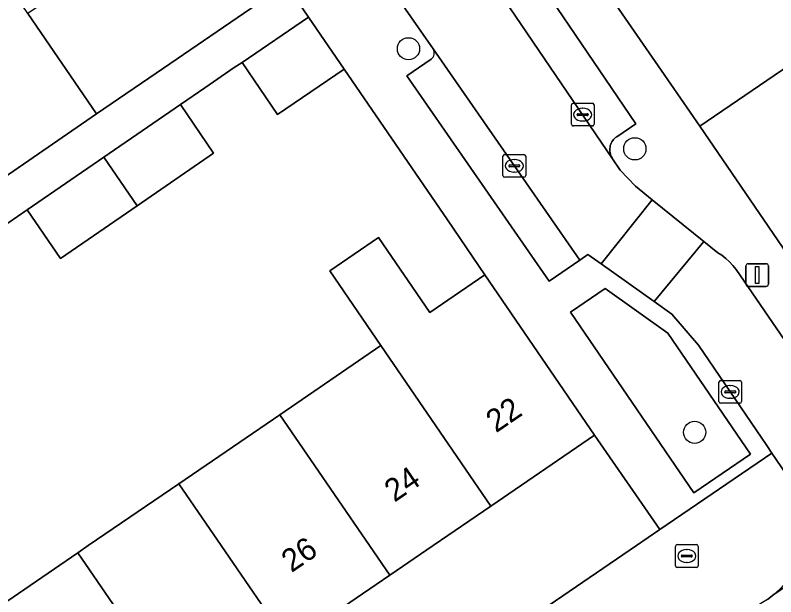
# Model space of a CAD drawing. Extents: x 157445 to 158888, y 383061 to 384688.
# Drawn here: x 158247.86 to 158281.38, y 383747.74 to 383773.38 of the extents above; entities that cross this region are included whole.
import ezdxf

# ---------------------------------------------------------------- set-up
doc = ezdxf.new("R2010")
doc.units = 0
for name, color, linetype in [('IMGEO_Boom', 7, 'Continuous'), ('IMGEO_Brandkraan', 7, 'Continuous'), ('IMGEO_Erf', 7, 'Continuous'), ('IMGEO_Groenvoorziening', 7, 'Continuous'), ('IMGEO_Kolk', 7, 'Continuous'), ('IMGEO_Lichtmast', 7, 'Continuous'), ('IMGEO_Muur', 7, 'Continuous'), ('IMGEO_Pand', 7, 'Continuous'), ('IMGEO_Pand_nummerreeks', 7, 'Continuous'), ('IMGEO_Parkeervlak_open', 7, 'Continuous'), ('IMGEO_Rijbaan_lokaal_open', 7, 'Continuous'), ('IMGEO_Voetpad_open', 7, 'Continuous')]:
    doc.layers.add(name, color=color, linetype=linetype)

msp = doc.modelspace()

# ---------------------------------------------------------------- linework, layer by layer
at = {"layer": 'IMGEO_Boom'}
for centre in [(158265.189, 383771.9), (158275.165, 383767.49), (158277.8, 383754.993)]:
    msp.add_circle(centre, 0.489, dxfattribs=at)
at = {"layer": 'IMGEO_Brandkraan'}
for p, q in [((158276.956, 383749.115), (158276.956, 383749.967)), ((158277.031, 383750.041), (158277.883, 383750.041)), ((158277.444, 383749.821), (158277.469, 383749.821)), ((158277.957, 383749.967), (158277.957, 383749.115)), ((158277.215, 383749.535), (158277.215, 383749.547)), ((158277.653, 383749.498), (158277.255, 383749.498)), ((158277.258, 383749.584), (158277.656, 383749.584)), ((158277.699, 383749.547), (158277.699, 383749.535)), ((158277.467, 383749.261), (158277.442, 383749.261)), ((158277.883, 383749.041), (158277.031, 383749.041))]:
    msp.add_line(p, q, dxfattribs=at)
for points in [[(158276.956, 383749.115), (158276.956, 383749.967)], [(158277.031, 383750.041), (158277.883, 383750.041)], [(158277.957, 383749.967), (158277.957, 383749.115)], [(158277.883, 383749.041), (158277.031, 383749.041)]]:
    msp.add_lwpolyline(points, dxfattribs=at)
for centre, radius, start, end in [((158277.033, 383749.965), 0.0765, 91.552, 178.448), ((158277.033, 383749.965), 0.0765, 91.552, 178.448), ((158277.881, 383749.965), 0.0765, 1.552, 88.448), ((158277.881, 383749.965), 0.0765, 1.552, 88.448), ((158277.255, 383749.544), 0.0403, 85.8775, 175.7526), ((158277.252, 383749.534), 0.0366, 178.938, 274.7102), ((158277.656, 383749.541), 0.043, 264.8664, 352.4533), ((158277.66, 383749.546), 0.0386, 1.7309, 96.639), ((158277.033, 383749.117), 0.0765, 181.552, 268.448), ((158277.033, 383749.117), 0.0765, 181.552, 268.448), ((158277.881, 383749.117), 0.0765, 271.552, 358.448), ((158277.881, 383749.117), 0.0765, 271.552, 358.448)]:
    msp.add_arc(centre, radius, start, end, dxfattribs=at)
for centre, major_axis, ratio, start_param, end_param in [((158277.443, 383749.541), (-0.387, 0.002), 0.722429, 4.712389, 7.853982), ((158277.468, 383749.541), (-0.39, 0.002), 0.717154, 1.570796, 4.712389)]:
    msp.add_ellipse(centre, major_axis=major_axis, ratio=ratio, start_param=start_param, end_param=end_param, dxfattribs=at)
at = {"layer": 'IMGEO_Erf'}
for points in [[(158283.81, 383785.806), (158280.867, 383783.848), (158278.078, 383781.967), (158276.472, 383784.347), (158270.2, 383779.842), (158273.433, 383782.053), (158275.031, 383779.716), (158271.798, 383777.505), (158276.328, 383770.951), (158278.034, 383768.483), (158282.64, 383771.632)], [(158241.353, 383762.076), (158251.443, 383769.026), (158248.417, 383773.462), (158245.273, 383778.071)], [(158246.168, 383746.646), (158250.62, 383749.688), (158251.077, 383750), (158255.072, 383752.729), (158259.524, 383755.771), (158263.977, 383758.813), (158261.72, 383762.115), (158263.866, 383763.582), (158266.124, 383760.28), (158268.557, 383761.942), (158266.902, 383764.36), (158262.353, 383771.002), (158259.421, 383768.997), (158257.853, 383771.292), (158257.507, 383771.074), (158256.209, 383770.181), (158255.137, 383769.444), (158256.603, 383767.299), (158253.229, 383764.98), (158249.855, 383762.661), (158248.389, 383764.803), (158246.24, 383763.325)]]:
    msp.add_lwpolyline(points, dxfattribs=at)
msp.add_lwpolyline([(158275.244, 383750), (158276.273, 383750.703), (158273.392, 383754.863), (158268.814, 383751.734), (158266.277, 383750), (158264.363, 383748.692), (158259.911, 383745.649), (158255.46, 383742.607), (158251.008, 383739.564), (158246.557, 383736.522), (158242.105, 383733.479), (158237.653, 383730.437), (158233.201, 383727.394), (158228.626, 383724.267), (158231.45, 383720.093)], close=True, dxfattribs=at)
at = {"layer": 'IMGEO_Groenvoorziening'}
msp.add_lwpolyline([(158280.256, 383754.037), (158276.62, 383759.361), (158273.854, 383761.334), (158272.324, 383760.284), (158277.76, 383752.323)], close=True, dxfattribs=at)
at = {"layer": 'IMGEO_Kolk'}
for p, q in [((158272.367, 383768.57), (158272.367, 383769.422)), ((158272.442, 383769.496), (158273.294, 383769.496)), ((158272.855, 383769.276), (158272.88, 383769.276)), ((158273.368, 383769.422), (158273.368, 383768.57)), ((158272.626, 383768.99), (158272.626, 383769.002)), ((158273.064, 383768.953), (158272.666, 383768.953)), ((158272.669, 383769.039), (158273.067, 383769.039)), ((158273.11, 383769.002), (158273.11, 383768.99)), ((158272.878, 383768.716), (158272.853, 383768.716)), ((158273.294, 383768.496), (158272.442, 383768.496)), ((158269.428, 383767.239), (158270.28, 383767.239)), ((158269.353, 383766.313), (158269.353, 383767.165)), ((158269.841, 383767.019), (158269.866, 383767.019)), ((158270.354, 383767.165), (158270.354, 383766.313)), ((158269.612, 383766.733), (158269.612, 383766.745)), ((158270.05, 383766.696), (158269.652, 383766.696)), ((158269.655, 383766.782), (158270.053, 383766.782)), ((158270.096, 383766.745), (158270.096, 383766.733)), ((158270.28, 383766.239), (158269.428, 383766.239)), ((158269.864, 383766.459), (158269.839, 383766.459)), ((158278.867, 383756.347), (158278.867, 383757.199)), ((158278.942, 383757.273), (158279.794, 383757.273)), ((158279.868, 383757.199), (158279.868, 383756.347)), ((158279.126, 383756.767), (158279.126, 383756.779)), ((158279.169, 383756.816), (158279.567, 383756.816)), ((158279.355, 383757.053), (158279.38, 383757.053)), ((158279.61, 383756.779), (158279.61, 383756.767)), ((158279.564, 383756.73), (158279.166, 383756.73)), ((158279.378, 383756.493), (158279.353, 383756.493)), ((158279.794, 383756.273), (158278.942, 383756.273))]:
    msp.add_line(p, q, dxfattribs=at)
for points in [[(158272.367, 383768.57), (158272.367, 383769.422)], [(158272.442, 383769.496), (158273.294, 383769.496)], [(158273.368, 383769.422), (158273.368, 383768.57)], [(158273.294, 383768.496), (158272.442, 383768.496)], [(158269.428, 383767.239), (158270.28, 383767.239)], [(158269.353, 383766.313), (158269.353, 383767.165)], [(158270.354, 383767.165), (158270.354, 383766.313)], [(158270.28, 383766.239), (158269.428, 383766.239)], [(158278.867, 383756.347), (158278.867, 383757.199)], [(158278.942, 383757.273), (158279.794, 383757.273)], [(158279.868, 383757.199), (158279.868, 383756.347)], [(158279.794, 383756.273), (158278.942, 383756.273)]]:
    msp.add_lwpolyline(points, dxfattribs=at)
for centre, radius, start, end in [((158272.444, 383769.42), 0.0765, 91.552, 178.448), ((158272.444, 383769.42), 0.0765, 91.552, 178.448), ((158273.292, 383769.42), 0.0765, 1.552, 88.448), ((158273.292, 383769.42), 0.0765, 1.552, 88.448), ((158272.666, 383768.999), 0.0403, 85.8775, 175.7526), ((158272.663, 383768.989), 0.0366, 178.938, 274.7102), ((158273.067, 383768.996), 0.043, 264.8664, 352.4533), ((158273.071, 383769.001), 0.0386, 1.7309, 96.639), ((158272.444, 383768.572), 0.0765, 181.552, 268.448), ((158272.444, 383768.572), 0.0765, 181.552, 268.448), ((158273.292, 383768.572), 0.0765, 271.552, 358.448), ((158273.292, 383768.572), 0.0765, 271.552, 358.448), ((158269.43, 383767.163), 0.0765, 91.552, 178.448), ((158269.43, 383767.163), 0.0765, 91.552, 178.448), ((158270.278, 383767.163), 0.0765, 1.552, 88.448), ((158270.278, 383767.163), 0.0765, 1.552, 88.448), ((158269.652, 383766.742), 0.0403, 85.8775, 175.7526), ((158269.649, 383766.732), 0.0366, 178.938, 274.7102), ((158270.053, 383766.739), 0.043, 264.8664, 352.4533), ((158270.057, 383766.744), 0.0386, 1.7309, 96.639), ((158269.43, 383766.315), 0.0765, 181.552, 268.448), ((158269.43, 383766.315), 0.0765, 181.552, 268.448), ((158270.278, 383766.315), 0.0765, 271.552, 358.448), ((158270.278, 383766.315), 0.0765, 271.552, 358.448), ((158278.944, 383757.197), 0.0765, 91.552, 178.448), ((158278.944, 383757.197), 0.0765, 91.552, 178.448), ((158279.792, 383757.197), 0.0765, 1.552, 88.448), ((158279.792, 383757.197), 0.0765, 1.552, 88.448), ((158279.166, 383756.776), 0.0403, 85.8775, 175.7526), ((158279.571, 383756.778), 0.0386, 1.7309, 96.639), ((158279.163, 383756.766), 0.0366, 178.938, 274.7102), ((158279.567, 383756.773), 0.043, 264.8664, 352.4533), ((158278.944, 383756.349), 0.0765, 181.552, 268.448), ((158278.944, 383756.349), 0.0765, 181.552, 268.448), ((158279.792, 383756.349), 0.0765, 271.552, 358.448), ((158279.792, 383756.349), 0.0765, 271.552, 358.448)]:
    msp.add_arc(centre, radius, start, end, dxfattribs=at)
for centre, major_axis, ratio, start_param, end_param in [((158272.854, 383768.996), (-0.387, 0.002), 0.722429, 4.712389, 7.853982), ((158272.879, 383768.996), (-0.39, 0.002), 0.717154, 1.570796, 4.712389), ((158269.84, 383766.739), (-0.387, 0.002), 0.722429, 4.712389, 7.853982), ((158269.865, 383766.739), (-0.39, 0.002), 0.717154, 1.570796, 4.712389), ((158279.354, 383756.773), (-0.387, 0.002), 0.722429, 4.712389, 7.853982), ((158279.379, 383756.773), (-0.39, 0.002), 0.717154, 1.570796, 4.712389)]:
    msp.add_ellipse(centre, major_axis=major_axis, ratio=ratio, start_param=start_param, end_param=end_param, dxfattribs=at)
at = {"layer": 'IMGEO_Lichtmast'}
for p, q in [((158280.059, 383761.526), (158280.059, 383762.326)), ((158280.059, 383762.326), (158280.059, 383761.526)), ((158280.159, 383762.426), (158280.949, 383762.426)), ((158280.949, 383762.426), (158280.159, 383762.426)), ((158281.049, 383762.326), (158281.049, 383761.526)), ((158281.049, 383761.526), (158281.049, 383762.326)), ((158280.949, 383761.426), (158280.159, 383761.426)), ((158280.159, 383761.426), (158280.949, 383761.426))]:
    msp.add_line(p, q, dxfattribs=at)
msp.add_lwpolyline([(158280.479, 383762.301), (158280.629, 383762.301), (158280.629, 383761.551), (158280.479, 383761.551), (158280.479, 383762.301)], dxfattribs=at)
for centre, start, end in [((158280.159, 383762.326), 90, 180), ((158280.159, 383762.326), 90, 180), ((158280.949, 383762.326), 0, 90), ((158280.949, 383762.326), 360, 90), ((158280.159, 383761.526), 180, 270), ((158280.159, 383761.526), 180, 270), ((158280.949, 383761.526), 270, 0), ((158280.949, 383761.526), 270, 0)]:
    msp.add_arc(centre, 0.1, start, end, dxfattribs=at)
at = {"layer": 'IMGEO_Muur'}
for points in [[(158276.328, 383770.951), (158278.034, 383768.483)], [(158268.557, 383761.942), (158266.902, 383764.36)]]:
    msp.add_lwpolyline(points, dxfattribs=at)
at = {"layer": 'IMGEO_Pand'}
for points in [[(158255.501, 383778.294), (158248.417, 383773.462), (158251.443, 383769.026), (158254.397, 383771.042), (158258.527, 383773.859)], [(158262.353, 383771.002), (158260.785, 383773.297), (158257.853, 383771.292), (158259.421, 383768.997)], [(158282.64, 383771.632), (158278.034, 383768.483), (158282.883, 383761.391), (158287.488, 383764.539)], [(158255.137, 383769.444), (158251.763, 383767.124), (158253.229, 383764.98), (158256.603, 383767.299)], [(158253.229, 383764.98), (158251.763, 383767.124), (158248.389, 383764.803), (158249.855, 383762.661)], [(158263.977, 383758.813), (158268.814, 383751.734), (158273.392, 383754.863), (158268.557, 383761.942), (158266.124, 383760.28), (158263.866, 383763.582), (158261.72, 383762.115)], [(158259.524, 383755.771), (158263.469, 383750), (158264.363, 383748.692), (158266.277, 383750), (158268.814, 383751.734), (158263.977, 383758.813)], [(158259.524, 383755.771), (158255.072, 383752.729), (158256.938, 383750), (158259.911, 383745.649), (158264.363, 383748.692), (158263.469, 383750)], [(158250.62, 383749.688), (158255.46, 383742.607), (158259.911, 383745.649), (158256.938, 383750), (158255.072, 383752.729), (158251.077, 383750)], [(158250.62, 383749.688), (158246.168, 383746.646), (158251.008, 383739.564), (158255.46, 383742.607)]]:
    msp.add_lwpolyline(points, close=True, dxfattribs=at)
at = {"layer": 'IMGEO_Parkeervlak_open'}
for points in [[(158267.164, 383777.394), (158274.182, 383767.055), (158274.16, 383767.089), (158274.13, 383767.144), (158274.106, 383767.201), (158274.086, 383767.26), (158274.072, 383767.321), (158274.064, 383767.382), (158274.061, 383767.444), (158274.063, 383767.506), (158274.071, 383767.568), (158274.084, 383767.629), (158274.103, 383767.688), (158274.127, 383767.745), (158274.157, 383767.8), (158274.19, 383767.853), (158274.229, 383767.901), (158274.271, 383767.947), (158274.318, 383767.988), (158274.368, 383768.025), (158275.206, 383768.597), (158269.076, 383777.628)], [(158266.189, 383771.436), (158265.115, 383770.703), (158271.393, 383761.66), (158272.742, 383762.581), (158266.276, 383771.893)]]:
    msp.add_lwpolyline(points, dxfattribs=at)
msp.add_arc((158265.97, 383771.714), 0.354, 308.1738, 30.2692, dxfattribs=at)
at = {"layer": 'IMGEO_Rijbaan_lokaal_open'}
for points in [[(158255.069, 383795.151), (158254.082, 383796.598), (158252.196, 383799.363), (158248.949, 383797.166), (158262.112, 383777.939), (158264.308, 383774.728), (158266.276, 383771.893), (158272.742, 383762.581), (158273.097, 383762.835), (158273.675, 383762.423), (158275.936, 383765.242), (158275.19, 383765.845), (158274.521, 383766.556), (158274.182, 383767.055), (158267.164, 383777.394), (158265.304, 383780.135), (158265.297, 383780.146)], [(158276.019, 383760.753), (158278.203, 383763.409), (158275.936, 383765.242), (158273.675, 383762.423)]]:
    msp.add_lwpolyline(points, close=True, dxfattribs=at)
for points in [[(158330.351, 383781.361), (158307.283, 383765.552), (158290.185, 383753.958), (158290.116, 383753.905), (158281.286, 383747.838), (158281.012, 383747.631), (158280.721, 383747.449), (158274.673, 383743.3), (158267.916, 383738.718), (158262.66, 383735.101), (158234.944, 383716.183)], [(158279.624, 383762.174), (158279.49, 383762.35), (158279.341, 383762.513), (158279.178, 383762.661), (158279.002, 383762.795), (158278.82, 383762.91), (158278.203, 383763.409), (158276.019, 383760.753), (158276.8, 383760.196), (158277.966, 383758.835), (158280.976, 383754.417), (158281.209, 383754.075), (158282.058, 383752.828)], [(158284.664, 383754.841), (158283.897, 383755.957), (158279.624, 383762.174)], [(158281.54, 383748.069), (158281.286, 383747.838), (158290.116, 383753.905)]]:
    msp.add_lwpolyline(points, dxfattribs=at)
at = {"layer": 'IMGEO_Voetpad_open'}
for points in [[(158194.101, 383870.467), (158194.761, 383869.498), (158196.185, 383867.993), (158226.875, 383823.004), (158228.035, 383821.305), (158259.806, 383774.732), (158260.785, 383773.297), (158262.353, 383771.002), (158266.902, 383764.36), (158268.557, 383761.942), (158273.392, 383754.863), (158276.273, 383750.703), (158281.209, 383754.075), (158280.976, 383754.417), (158277.966, 383758.835), (158276.8, 383760.196), (158276.019, 383760.753), (158273.675, 383762.423), (158273.097, 383762.835), (158272.742, 383762.581), (158271.393, 383761.66), (158265.115, 383770.703), (158266.189, 383771.436)], [(158282.883, 383761.391), (158278.034, 383768.483), (158276.328, 383770.951), (158271.798, 383777.505), (158270.2, 383779.842), (158269.302, 383781.158), (158255.342, 383801.626)], [(158266.276, 383771.893), (158264.308, 383774.728), (158262.112, 383777.939)], [(158269.076, 383777.628), (158275.206, 383768.597), (158274.368, 383768.025), (158274.318, 383767.988), (158274.271, 383767.947), (158274.229, 383767.901), (158274.19, 383767.853), (158274.157, 383767.8), (158274.127, 383767.745), (158274.103, 383767.688), (158274.084, 383767.629), (158274.071, 383767.568), (158274.063, 383767.506), (158274.061, 383767.444), (158274.064, 383767.382), (158274.072, 383767.321), (158274.086, 383767.26), (158274.106, 383767.201), (158274.13, 383767.144), (158274.16, 383767.089), (158274.182, 383767.055), (158274.521, 383766.556), (158275.19, 383765.845), (158275.936, 383765.242), (158278.203, 383763.409), (158278.82, 383762.91), (158279.002, 383762.795), (158279.178, 383762.661), (158279.341, 383762.513), (158279.49, 383762.35), (158279.624, 383762.174), (158283.897, 383755.957)], [(158246.24, 383763.325), (158248.389, 383764.803), (158251.763, 383767.124), (158255.137, 383769.444), (158256.209, 383770.181), (158257.507, 383771.074), (158257.853, 383771.292), (158260.785, 383773.297), (158259.806, 383774.732), (158258.527, 383773.859), (158254.397, 383771.042), (158251.443, 383769.026), (158241.353, 383762.076)], [(158281.012, 383747.631), (158281.286, 383747.838), (158281.54, 383748.069), (158281.772, 383748.321), (158281.981, 383748.594), (158282.165, 383748.883), (158282.323, 383749.189), (158282.452, 383749.506), (158282.552, 383749.835), (158282.591, 383750), (158282.653, 383750.377), (158282.667, 383750.734), (158282.648, 383751.09), (158282.598, 383751.444), (158282.517, 383751.792), (158282.405, 383752.131), (158282.263, 383752.459), (158282.092, 383752.772), (158282.058, 383752.828), (158281.209, 383754.075), (158276.273, 383750.703), (158275.244, 383750), (158231.45, 383720.093)]]:
    msp.add_lwpolyline(points, dxfattribs=at)
msp.add_lwpolyline([(158276.62, 383759.361), (158280.256, 383754.037), (158277.76, 383752.323), (158272.324, 383760.284), (158273.854, 383761.334)], close=True, dxfattribs=at)
msp.add_arc((158265.97, 383771.714), 0.354, 308.1738, 30.2692, dxfattribs=at)

# ---------------------------------------------------------------- texts
at = {"layer": 'IMGEO_Pand_nummerreeks'}
for s, rotation, p in [('22', 34.3512, (158269.047, 383754.946)), ('24', 34.3512, (158264.573, 383751.888)), ('26', 34.3531, (158260.034, 383748.786))]:
    msp.add_text(s, height=1, rotation=rotation, dxfattribs=at).set_placement(p)

doc.saveas('drawing.dxf')
